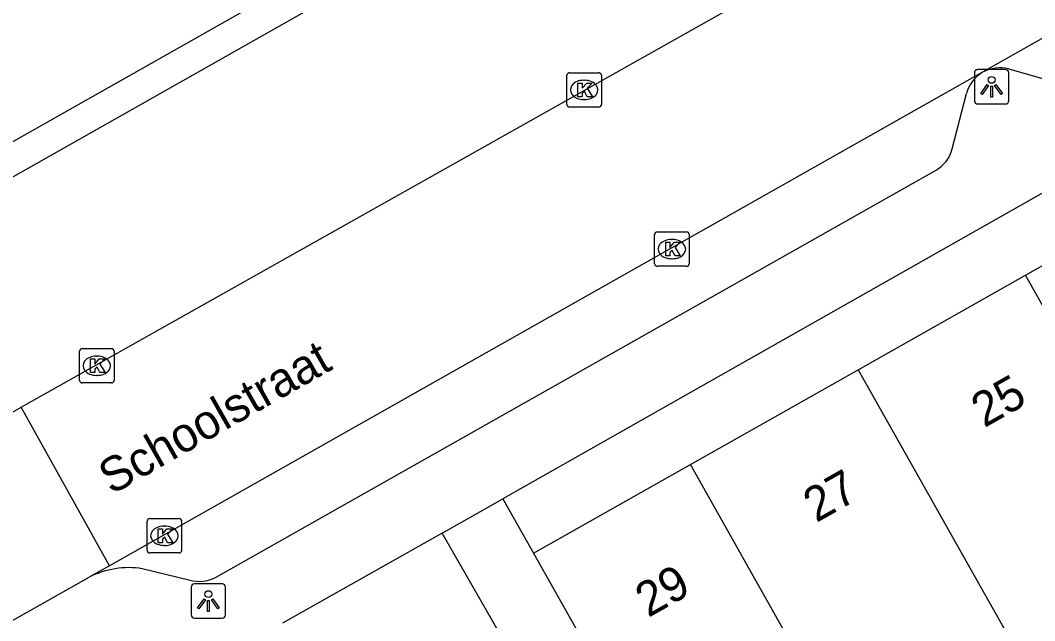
# Model space of a CAD drawing. Extents: x 160379 to 161131, y 383940 to 384849.
# Drawn here: x 160870.14 to 160899.61, y 384379.33 to 384396.78 of the extents above; entities that cross this region are included whole.
import ezdxf

# ---------------------------------------------------------------- set-up
doc = ezdxf.new("R2010")
doc.units = 0
for name, color, linetype in [('IMGEO_Kolk', 7, 'Continuous'), ('IMGEO_Lichtpunt', 7, 'Continuous'), ('IMGEO_Openbare_ruimte_label', 7, 'Continuous'), ('IMGEO_Pand', 7, 'Continuous'), ('IMGEO_Pand_nummerreeks', 7, 'Continuous'), ('IMGEO_Rijbaan_lokaal_open', 7, 'Continuous'), ('IMGEO_Voetpad_open', 7, 'Continuous')]:
    doc.layers.add(name, color=color, linetype=linetype)

msp = doc.modelspace()

# ---------------------------------------------------------------- linework, layer by layer
at = {"layer": 'IMGEO_Kolk'}
for p, q in [((160886.019, 384394.329), (160886.019, 384395.181)), ((160886.094, 384395.255), (160886.946, 384395.255)), ((160887.02, 384395.181), (160887.02, 384394.329)), ((160886.507, 384395.035), (160886.532, 384395.035)), ((160886.53, 384394.475), (160886.505, 384394.475)), ((160886.946, 384394.255), (160886.094, 384394.255)), ((160888.643, 384390.63), (160889.495, 384390.63)), ((160888.568, 384389.704), (160888.568, 384390.556)), ((160889.056, 384390.41), (160889.081, 384390.41)), ((160889.569, 384390.556), (160889.569, 384389.704)), ((160889.079, 384389.85), (160889.054, 384389.85)), ((160889.495, 384389.63), (160888.643, 384389.63)), ((160871.862, 384386.315), (160871.862, 384387.167)), ((160871.937, 384387.241), (160872.789, 384387.241)), ((160872.863, 384387.167), (160872.863, 384386.315)), ((160872.35, 384387.021), (160872.375, 384387.021)), ((160872.789, 384386.241), (160871.937, 384386.241)), ((160872.373, 384386.461), (160872.348, 384386.461)), ((160873.827, 384381.376), (160873.827, 384382.228)), ((160873.902, 384382.302), (160874.754, 384382.302)), ((160874.315, 384382.082), (160874.34, 384382.082)), ((160874.828, 384382.228), (160874.828, 384381.376)), ((160874.338, 384381.522), (160874.313, 384381.522)), ((160874.754, 384381.302), (160873.902, 384381.302))]:
    msp.add_line(p, q, dxfattribs=at)
for points in [[(160886.019, 384394.329), (160886.019, 384395.181)], [(160886.094, 384395.255), (160886.946, 384395.255)], [(160887.02, 384395.181), (160887.02, 384394.329)], [(160886.34, 384394.955), (160886.463, 384394.955), (160886.463, 384394.804), (160886.593, 384394.955), (160886.757, 384394.955), (160886.611, 384394.804), (160886.764, 384394.555), (160886.612, 384394.555), (160886.527, 384394.719), (160886.463, 384394.652), (160886.463, 384394.555), (160886.34, 384394.555), (160886.34, 384394.955)], [(160886.946, 384394.255), (160886.094, 384394.255)], [(160888.643, 384390.63), (160889.495, 384390.63)], [(160888.568, 384389.704), (160888.568, 384390.556)], [(160888.889, 384390.33), (160889.012, 384390.33), (160889.012, 384390.179), (160889.142, 384390.33), (160889.306, 384390.33), (160889.16, 384390.179), (160889.313, 384389.93), (160889.161, 384389.93), (160889.076, 384390.094), (160889.012, 384390.027), (160889.012, 384389.93), (160888.889, 384389.93), (160888.889, 384390.33)], [(160889.569, 384390.556), (160889.569, 384389.704)], [(160889.495, 384389.63), (160888.643, 384389.63)], [(160871.862, 384386.315), (160871.862, 384387.167)], [(160871.937, 384387.241), (160872.789, 384387.241)], [(160872.863, 384387.167), (160872.863, 384386.315)], [(160872.183, 384386.941), (160872.306, 384386.941), (160872.306, 384386.79), (160872.436, 384386.941), (160872.6, 384386.941), (160872.454, 384386.79), (160872.607, 384386.541), (160872.455, 384386.541), (160872.37, 384386.705), (160872.306, 384386.638), (160872.306, 384386.541), (160872.183, 384386.541), (160872.183, 384386.941)], [(160872.789, 384386.241), (160871.937, 384386.241)], [(160873.827, 384381.376), (160873.827, 384382.228)], [(160873.902, 384382.302), (160874.754, 384382.302)], [(160874.828, 384382.228), (160874.828, 384381.376)], [(160874.148, 384382.002), (160874.271, 384382.002), (160874.271, 384381.851), (160874.401, 384382.002), (160874.565, 384382.002), (160874.419, 384381.851), (160874.572, 384381.602), (160874.42, 384381.602), (160874.335, 384381.766), (160874.271, 384381.699), (160874.271, 384381.602), (160874.148, 384381.602), (160874.148, 384382.002)], [(160874.754, 384381.302), (160873.902, 384381.302)]]:
    msp.add_lwpolyline(points, dxfattribs=at)
for centre, start, end in [((160886.096, 384395.179), 91.552, 178.448), ((160886.096, 384395.179), 91.552, 178.448), ((160886.944, 384395.179), 1.552, 88.448), ((160886.944, 384395.179), 1.552, 88.448), ((160886.096, 384394.331), 181.552, 268.448), ((160886.096, 384394.331), 181.552, 268.448), ((160886.944, 384394.331), 271.552, 358.448), ((160886.944, 384394.331), 271.552, 358.448), ((160888.645, 384390.554), 91.552, 178.448), ((160888.645, 384390.554), 91.552, 178.448), ((160889.493, 384390.554), 1.552, 88.448), ((160889.493, 384390.554), 1.552, 88.448), ((160888.645, 384389.706), 181.552, 268.448), ((160888.645, 384389.706), 181.552, 268.448), ((160889.493, 384389.706), 271.552, 358.448), ((160889.493, 384389.706), 271.552, 358.448), ((160871.939, 384387.165), 91.552, 178.448), ((160871.939, 384387.165), 91.552, 178.448), ((160872.787, 384387.165), 1.552, 88.448), ((160872.787, 384387.165), 1.552, 88.448), ((160871.939, 384386.317), 181.552, 268.448), ((160871.939, 384386.317), 181.552, 268.448), ((160872.787, 384386.317), 271.552, 358.448), ((160872.787, 384386.317), 271.552, 358.448), ((160873.904, 384382.226), 91.552, 178.448), ((160873.904, 384382.226), 91.552, 178.448), ((160874.752, 384382.226), 1.552, 88.448), ((160874.752, 384382.226), 1.552, 88.448), ((160873.904, 384381.378), 181.552, 268.448), ((160873.904, 384381.378), 181.552, 268.448), ((160874.752, 384381.378), 271.552, 358.448), ((160874.752, 384381.378), 271.552, 358.448)]:
    msp.add_arc(centre, 0.0765, start, end, dxfattribs=at)
for centre, major_axis, ratio, start_param, end_param in [((160886.506, 384394.755), (-0.387, 0.002), 0.722429, 4.712389, 7.853982), ((160886.531, 384394.755), (-0.39, 0.002), 0.717154, 1.570796, 4.712389), ((160889.055, 384390.13), (-0.387, 0.002), 0.722429, 4.712389, 7.853982), ((160889.08, 384390.13), (-0.39, 0.002), 0.717154, 1.570796, 4.712389), ((160872.349, 384386.741), (-0.387, 0.002), 0.722429, 4.712389, 7.853982), ((160872.374, 384386.741), (-0.39, 0.002), 0.717154, 1.570796, 4.712389), ((160874.314, 384381.802), (-0.387, 0.002), 0.722429, 4.712389, 7.853982), ((160874.339, 384381.802), (-0.39, 0.002), 0.717154, 1.570796, 4.712389)]:
    msp.add_ellipse(centre, major_axis=major_axis, ratio=ratio, start_param=start_param, end_param=end_param, dxfattribs=at)
at = {"layer": 'IMGEO_Lichtpunt'}
for p, q in [((160898.759, 384395.343), (160897.951, 384395.343)), ((160898.759, 384395.343), (160897.951, 384395.343)), ((160897.857, 384395.248), (160897.857, 384394.441)), ((160897.857, 384395.248), (160897.857, 384394.441)), ((160898.853, 384394.441), (160898.853, 384395.248)), ((160898.853, 384394.441), (160898.853, 384395.248)), ((160897.951, 384394.347), (160898.759, 384394.347)), ((160897.951, 384394.347), (160898.759, 384394.347)), ((160875.105, 384380.31), (160875.105, 384379.503)), ((160875.105, 384380.31), (160875.105, 384379.503)), ((160876.007, 384380.405), (160875.199, 384380.405)), ((160876.007, 384380.405), (160875.199, 384380.405)), ((160876.101, 384379.503), (160876.101, 384380.31)), ((160876.101, 384379.503), (160876.101, 384380.31)), ((160875.199, 384379.409), (160876.007, 384379.409)), ((160875.199, 384379.409), (160876.007, 384379.409))]:
    msp.add_line(p, q, dxfattribs=at)
for points in [[(160898.231, 384394.912), (160898.27, 384394.884), (160898.082, 384394.622), (160898.044, 384394.649), (160898.231, 384394.912)], [(160898.333, 384394.864), (160898.38, 384394.864), (160898.38, 384394.542), (160898.333, 384394.542), (160898.333, 384394.864)], [(160898.443, 384394.884), (160898.481, 384394.911), (160898.668, 384394.649), (160898.629, 384394.621), (160898.443, 384394.884)], [(160875.479, 384379.974), (160875.518, 384379.946), (160875.33, 384379.684), (160875.292, 384379.711), (160875.479, 384379.974)], [(160875.581, 384379.926), (160875.628, 384379.926), (160875.628, 384379.604), (160875.581, 384379.604), (160875.581, 384379.926)], [(160875.691, 384379.946), (160875.729, 384379.973), (160875.916, 384379.711), (160875.877, 384379.683), (160875.691, 384379.946)]]:
    msp.add_lwpolyline(points, dxfattribs=at)
for centre in [(160898.356, 384395.046), (160875.604, 384380.108)]:
    msp.add_circle(centre, 0.0994, dxfattribs=at)
for centre, start, end in [((160897.951, 384395.248), 90, 180), ((160897.951, 384395.248), 90, 180), ((160898.759, 384395.248), 0, 90), ((160898.759, 384395.248), 0, 90), ((160897.951, 384394.441), 180, 270), ((160897.951, 384394.441), 180, 270), ((160898.759, 384394.441), 270, 0), ((160898.759, 384394.441), 270, 360), ((160875.199, 384380.31), 90, 180), ((160875.199, 384380.31), 90, 180), ((160876.007, 384380.31), 0, 90), ((160876.007, 384380.31), 0, 90), ((160875.199, 384379.503), 180, 270), ((160875.199, 384379.503), 180, 270), ((160876.007, 384379.503), 270, 0), ((160876.007, 384379.503), 270, 360)]:
    msp.add_arc(centre, 0.0946, start, end, dxfattribs=at)
at = {"layer": 'IMGEO_Pand'}
for points in [[(160899.344, 384389.373), (160904.213, 384392.123)], [(160894.475, 384386.623), (160899.344, 384389.373)], [(160903.781, 384381.502), (160899.344, 384389.373)], [(160889.606, 384383.872), (160894.475, 384386.623)], [(160894.475, 384386.623), (160898.91, 384378.757)], [(160885.049, 384381.298), (160889.606, 384383.872)], [(160894.038, 384376.011), (160889.606, 384383.872)], [(160882.393, 384381.879), (160877.762, 384379.261)], [(160886.55, 384374.638), (160884.882, 384377.543), (160882.393, 384381.879)], [(160885.049, 384381.298), (160887.492, 384376.97), (160889.483, 384373.444)]]:
    msp.add_lwpolyline(points, dxfattribs=at)
at = {"layer": 'IMGEO_Rijbaan_lokaal_open'}
for points in [[(160915.736, 384405.25), (160898.095, 384395.266)], [(160870.167, 384385.534), (160892.406, 384398.062)], [(160898.095, 384395.266), (160872.727, 384380.93)], [(160869.197, 384384.988), (160870.167, 384385.534)], [(160872.727, 384380.93), (160870.167, 384385.534)], [(160872.727, 384380.93), (160872.145, 384380.601)], [(160851.223, 384368.679), (160851.468, 384368.893), (160851.845, 384369.092), (160866.434, 384377.383), (160872.145, 384380.601)]]:
    msp.add_lwpolyline(points, dxfattribs=at)
at = {"layer": 'IMGEO_Voetpad_open'}
for points in [[(160889.284, 384404.211), (160863.094, 384389.395)], [(160889.654, 384398.721), (160887.639, 384402.257), (160867.871, 384391.063), (160869.839, 384387.54)], [(160919.208, 384400.594), (160918.182, 384402.166), (160884.154, 384382.877)], [(160898.861, 384395.366), (160900.444, 384394.91)], [(160897.207, 384393.046), (160897.623, 384394.654)], [(160875.808, 384380.595), (160896.724, 384392.418)], [(160882.393, 384381.879), (160884.154, 384382.877)], [(160884.154, 384382.877), (160885.049, 384381.298)], [(160873.682, 384380.847), (160875.071, 384380.514)]]:
    msp.add_lwpolyline(points, dxfattribs=at)
for centre, radius, start, end in [((160898.604, 384394.349), 1.049, 75.838, 119.0376), ((160898.611, 384394.38), 1.025, 120.2195, 164.4987), ((160896.269, 384393.267), 0.963, 298.1572, 346.7145), ((160873.294, 384378.344), 2.532, 81.1947, 116.9917), ((160875.34, 384381.455), 0.979, 254.0263, 298.5176)]:
    msp.add_arc(centre, radius, start, end, dxfattribs=at)

# ---------------------------------------------------------------- texts
at = {"layer": 'IMGEO_Openbare_ruimte_label'}
msp.add_text('Schoolstraat', height=1, rotation=29.6667, dxfattribs=at).set_placement((160872.792, 384382.979))
at = {"layer": 'IMGEO_Pand_nummerreeks'}
for s, rotation, p in [('25', 29.4615, (160898.142, 384384.927)), ('27', 29.4616, (160893.262, 384382.17)), ('29', 29.4616, (160888.382, 384379.413))]:
    msp.add_text(s, height=1, rotation=rotation, dxfattribs=at).set_placement(p)

doc.saveas('drawing.dxf')
